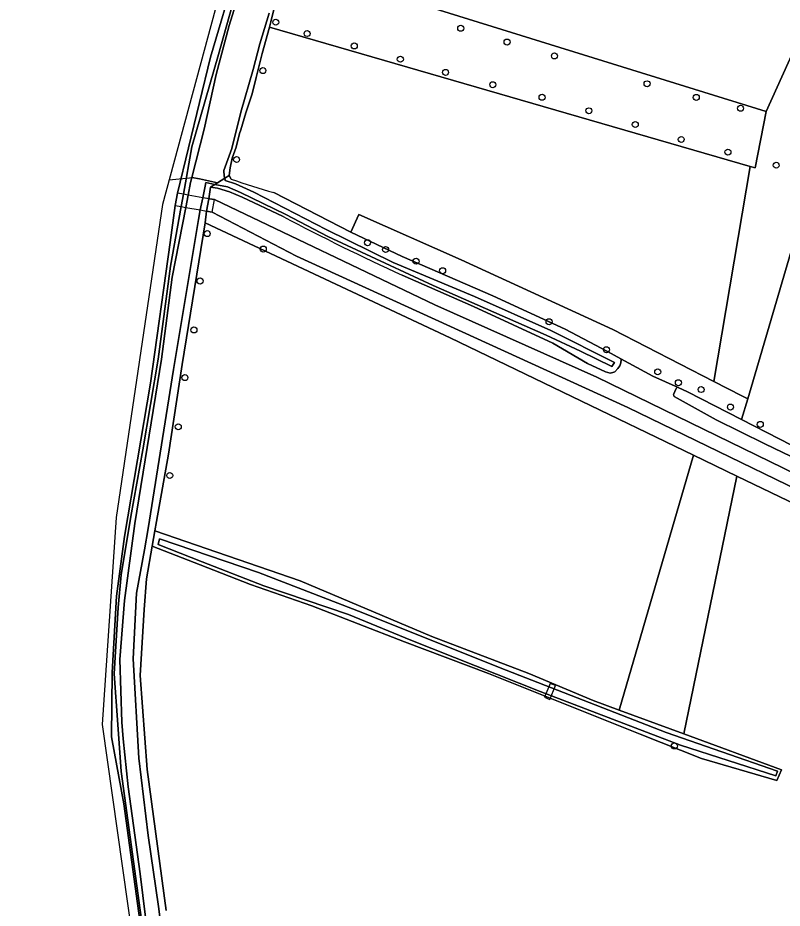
# Model space of a CAD drawing. Extents: x 159626 to 160723, y 388173 to 389416.
# Drawn here: x 159710 to 159834.4, y 388559.2 to 388704.1 of the extents above; entities that cross this region are included whole.
import ezdxf

# ---------------------------------------------------------------- set-up
doc = ezdxf.new("R2010")
doc.units = 0
for name, color, linetype in [('IMGEO_Boom', 7, 'Continuous'), ('IMGEO_Dek', 7, 'Continuous'), ('IMGEO_Duiker', 7, 'Continuous'), ('IMGEO_Grasland_agrarisch', 7, 'Continuous'), ('IMGEO_Grasland_overig', 7, 'Continuous'), ('IMGEO_Groenvoorziening', 7, 'Continuous'), ('IMGEO_Hek', 7, 'Continuous'), ('IMGEO_Loofbos', 7, 'Continuous'), ('IMGEO_Oever', 7, 'Continuous'), ('IMGEO_Rijbaan_lokaal_gesloten', 7, 'Continuous'), ('IMGEO_Rijbaan_lokaal_onverhard', 7, 'Continuous'), ('IMGEO_Struiken', 7, 'Continuous'), ('IMGEO_Voetpad_gesloten', 7, 'Continuous'), ('IMGEO_Waterloop', 7, 'Continuous')]:
    doc.layers.add(name, color=color, linetype=linetype)

msp = doc.modelspace()

# ---------------------------------------------------------------- linework, layer by layer
at = {"layer": 'IMGEO_Boom'}
for centre in [(159752.03, 388703.34), (159782.12, 388702.35), (159757.13, 388701.49), (159764.8, 388699.47), (159789.67, 388700.1), (159772.3, 388697.32), (159797.38, 388697.85), (159749.93, 388695.47), (159779.65, 388695.18), (159787.35, 388693.17), (159812.45, 388693.32), (159795.36, 388691.13), (159820.46, 388691.1), (159827.66, 388689.33), (159802.98, 388688.93), (159810.53, 388686.69), (159818, 388684.26), (159825.61, 388682.2), (159745.64, 388681), (159833.46, 388680.08), (159740.87, 388668.94), (159749.99, 388666.44), (159766.96, 388667.47), (159769.91, 388666.36), (159774.85, 388664.46), (159779.18, 388662.91), (159739.7, 388661.24), (159796.5, 388654.61), (159738.72, 388653.27), (159805.84, 388650.06), (159814.18, 388646.46), (159737.24, 388645.53), (159817.54, 388644.69), (159821.25, 388643.58), (159826.02, 388640.73), (159736.17, 388637.52), (159830.87, 388637.92), (159734.78, 388629.6), (159816.9, 388585.6)]:
    msp.add_circle(centre, 0.489, dxfattribs=at)
at = {"layer": 'IMGEO_Dek'}
for points in [[(159742.04, 388674.47), (159741.11, 388674.63), (159740.18, 388674.79), (159737.77, 388675.22), (159737, 388675.35), (159736.04, 388675.52), (159735.67, 388673.51), (159736.64, 388673.34), (159737.38, 388673.21), (159739.73, 388672.79), (159740.78, 388672.6), (159741.67, 388672.44)], [(159795.74, 388593.56), (159796.61, 388593.16), (159797.57, 388595.42), (159796.67, 388595.78)]]:
    msp.add_lwpolyline(points, close=True, dxfattribs=at)
at = {"layer": 'IMGEO_Duiker'}
msp.add_lwpolyline([(159738.55, 388678.04), (159734.68, 388677.62)], dxfattribs=at)
at = {"layer": 'IMGEO_Grasland_agrarisch'}
msp.add_lwpolyline([(159753.67, 388713.08), (159831.82, 388688.81), (159846.45, 388721.13)], dxfattribs=at)
msp.add_lwpolyline([(159820.02, 388632.9), (159780.39, 388651.99), (159740.54, 388670.68), (159736.81, 388647.65), (159734.59, 388633.05), (159732.6, 388622.14), (159732.34, 388620.6), (159755.98, 388612.49), (159777.44, 388603.41), (159793.2, 388597.39), (159803.69, 388592.98), (159807.89, 388591.44)], close=True, dxfattribs=at)
at = {"layer": 'IMGEO_Grasland_overig'}
for points in [[(159731.45, 388548.21), (159726.85, 388581.46), (159726.32, 388589.1), (159725.74, 388597.34), (159726.4, 388608.14), (159726.85, 388613.42), (159728.42, 388622.91), (159730.41, 388633.75), (159732.88, 388648.5), (159734.9, 388663.63), (159736.64, 388673.34), (159737, 388675.35), (159738.39, 388683.06), (159742.71, 388698.09), (159750.23, 388724.96), (159755.99, 388744.32), (159756.66, 388747.03), (159767.16, 388776.96), (159777.23, 388806.3), (159783.12, 388823.37), (159788.88, 388837.11), (159793.24, 388846.78), (159798.4, 388856.74)], [(159795.78, 388853.28), (159792.19, 388846.27), (159788.38, 388837.57), (159783.56, 388826.26), (159777.15, 388808.12), (159765.61, 388776.06), (159758.1, 388754.08), (159741.42, 388697.65), (159736.04, 388675.52), (159735.67, 388673.51), (159734.83, 388667.52), (159731.62, 388644.61), (159727.41, 388619.7), (159726.13, 388609.99), (159725.39, 388597.53), (159725.3, 388587.09), (159727.32, 388576.19), (159731.35, 388546.51)], [(159753.21, 388671.73), (159746.55, 388674.89), (159744.5, 388675.74), (159742.57, 388676.35), (159741.42, 388676.5), (159741.11, 388674.63), (159742.04, 388674.47), (159777.94, 388657.35), (159804.29, 388645.59), (159849.76, 388623.41)], [(159817.52, 388643.9), (159813.41, 388645.74), (159808.2, 388648.57), (159808.24, 388648.42), (159808.2, 388647.92), (159808.01, 388647.43), (159807.67, 388646.98), (159807.21, 388646.45), (159806.88, 388646.36), (159806.45, 388646.23), (159805.71, 388646.48), (159802.73, 388647.83), (159797.09, 388651.12), (159784.21, 388657.07), (159772.62, 388662.19)], [(159816.74, 388642.79), (159817.18, 388643.77)], [(159845.94, 388627.84), (159831.64, 388634.76), (159823.72, 388638.66), (159816.87, 388642.46)]]:
    msp.add_lwpolyline(points, dxfattribs=at)
for centre, radius, start, end in [((159924.04, 388994.75), 365.41, 242.1283, 245.519), ((159817.44, 388643.61), 0.3, 74.7103, 146.9698), ((159817.03, 388642.71), 0.298, 164.5741, 237.2214)]:
    msp.add_arc(centre, radius, start, end, dxfattribs=at)
at = {"layer": 'IMGEO_Groenvoorziening'}
for points in [[(159829.24, 388679.87), (159750.99, 388702.52), (159749.82, 388698.24), (159748.84, 388694.32), (159748.17, 388691.66), (159747.16, 388688.57), (159746.36, 388685.85), (159746.15, 388685.21), (159745.6, 388682.99), (159744.96, 388681.24), (159744.59, 388679.67), (159744.42, 388678.41), (159744.79, 388677.82)], [(159751.71, 388675.62), (159764.25, 388669.18), (159765.55, 388672.05), (159782.21, 388664.67), (159806.86, 388653.34), (159823.32, 388644.91), (159829.24, 388679.87)], [(159809.31, 388640.68), (159755.39, 388665.3), (159741.67, 388672.44), (159740.78, 388672.6), (159740.54, 388670.68), (159780.39, 388651.99), (159820.02, 388632.9), (159827.08, 388629.5), (159851.99, 388617.5), (159838.39, 388549.69), (159837.02, 388541.28), (159831.96, 388516.26), (159831.88, 388516.01), (159832.61, 388515.18)], [(159838.73, 388545.2), (159841.82, 388560.91), (159845.81, 388579.34), (159851.68, 388609.23), (159852.95, 388616.96), (159853.1, 388618.22), (159852.7, 388619.3), (159851.79, 388620.03), (159809.31, 388640.68)]]:
    msp.add_lwpolyline(points, dxfattribs=at)
msp.add_arc((159779.96, 388776.6), 104.86, 250.403, 254.3733, dxfattribs=at)
at = {"layer": 'IMGEO_Hek'}
for points in [[(159740.54, 388670.68), (159780.39, 388651.99), (159820.02, 388632.9)], [(159820.02, 388632.9), (159827.08, 388629.5)], [(159827.08, 388629.5), (159851.99, 388617.5), (159838.39, 388549.69), (159837.02, 388541.28), (159831.96, 388516.26)]]:
    msp.add_lwpolyline(points, dxfattribs=at)
at = {"layer": 'IMGEO_Loofbos'}
for points in [[(159851.34, 388718.8), (159828.83, 388642.09), (159827.83, 388638.7), (159852.44, 388626.09), (159851.95, 388624.94), (159845.94, 388627.84), (159845.51, 388626.87), (159849.45, 388625.08), (159853.05, 388623.91), (159854.63, 388628.36), (159859.08, 388648.38), (159865.56, 388672.44), (159875.98, 388708.39), (159868.93, 388710.43), (159868.49, 388709.96)], [(159753.67, 388713.08), (159752.82, 388709.86), (159751.23, 388703.38), (159750.99, 388702.52), (159829.24, 388679.87), (159830.04, 388679.64), (159831.82, 388688.81)], [(159782.21, 388664.67), (159765.55, 388672.05), (159764.25, 388669.18), (159772.62, 388665.2), (159787.34, 388658.83), (159799.14, 388653.39), (159806.02, 388649.76), (159808.2, 388648.57), (159813.41, 388645.74), (159817.52, 388643.9), (159819.03, 388643.22), (159827.83, 388638.7), (159828.83, 388642.09), (159827.87, 388642.58), (159823.32, 388644.91), (159806.86, 388653.34)], [(159827.08, 388629.5), (159820.02, 388632.9), (159807.89, 388591.44), (159818.46, 388587.57)]]:
    msp.add_lwpolyline(points, close=True, dxfattribs=at)
msp.add_lwpolyline([(159838.39, 388549.69), (159851.99, 388617.5), (159827.08, 388629.5), (159818.46, 388587.57), (159834.34, 388581.74), (159833.56, 388580), (159821.33, 388583.54), (159811.33, 388587.5), (159786.63, 388597.37), (159772.99, 388602.52), (159757.92, 388608.42), (159747.94, 388611.87), (159739.75, 388615.06), (159731.92, 388618.12), (159731.02, 388612.81), (159730.63, 388607.81), (159729.98, 388597.08), (159731.08, 388581.75), (159734.21, 388558.83)], dxfattribs=at)
at = {"layer": 'IMGEO_Oever'}
for points in [[(159798.4, 388856.74), (159793.24, 388846.78), (159788.88, 388837.11), (159783.12, 388823.37), (159777.23, 388806.3), (159767.16, 388776.96), (159756.66, 388747.03), (159755.99, 388744.32), (159750.23, 388724.96), (159742.71, 388698.09), (159738.39, 388683.06), (159737, 388675.35), (159736.64, 388673.34), (159734.9, 388663.63), (159732.88, 388648.5), (159730.41, 388633.75), (159728.42, 388622.91), (159726.85, 388613.42), (159726.4, 388608.14), (159725.74, 388597.34), (159726.32, 388589.1), (159726.85, 388581.46), (159731.45, 388548.21)], [(159732.07, 388547.63), (159729.98, 388564.82), (159727.99, 388578.98), (159727.17, 388586.78), (159726.96, 388589.47), (159726.63, 388599.67), (159727.43, 388609.24), (159729.07, 388621.8), (159733.45, 388648.55), (159735.16, 388661.87), (159737.38, 388673.21), (159737.77, 388675.22), (159738.17, 388677.25), (159738.39, 388678.09), (159740.39, 388685.92), (159742.33, 388694.84), (159744.42, 388702.8), (159754.55, 388735.23)], [(159750.98, 388704.78), (159749.45, 388699.83), (159748.35, 388695.67), (159746.33, 388688.72), (159745.78, 388686.46), (159745.48, 388685.24), (159744.88, 388682.8), (159743.58, 388679.24), (159743.62, 388678.31), (159743.72, 388677.97), (159744.42, 388678.41), (159744.59, 388679.67), (159744.96, 388681.24), (159745.6, 388682.99), (159746.15, 388685.21), (159746.36, 388685.85), (159747.16, 388688.57), (159748.17, 388691.66), (159748.84, 388694.32), (159749.82, 388698.24), (159750.99, 388702.52), (159751.23, 388703.38), (159752.82, 388709.86)], [(159744.79, 388677.82), (159744.42, 388678.41), (159743.72, 388677.97), (159743.82, 388677.59), (159745.48, 388677.04), (159748.46, 388675.7), (159760.21, 388669.62), (159771.14, 388664.25), (159784.39, 388658.72), (159796.77, 388653.17), (159807.16, 388648), (159806.72, 388647.33), (159801.64, 388649.84), (159796.01, 388652.43), (159777.64, 388660.53), (159770.66, 388663.75), (159760.51, 388668.48), (159753.68, 388672.03), (159746.27, 388675.65), (159744.16, 388676.54), (159742.14, 388676.96)], [(159734.21, 388558.83), (159731.08, 388581.75), (159729.98, 388597.08), (159730.63, 388607.81), (159731.02, 388612.81), (159731.92, 388618.12), (159732.34, 388620.6), (159732.6, 388622.14), (159734.59, 388633.05), (159736.81, 388647.65), (159740.54, 388670.68), (159740.78, 388672.6), (159741.11, 388674.63), (159741.42, 388676.5), (159742.14, 388676.96), (159740.66, 388677.28), (159740.56, 388676.68), (159740.18, 388674.79), (159739.73, 388672.79), (159739.47, 388671.22), (159735.37, 388646.82), (159731.24, 388620.97), (159730.66, 388617.49), (159729.39, 388610.48), (159728.8, 388599.78), (159729.74, 388583.64), (159731.24, 388571.04), (159732.93, 388559.49), (159733.15, 388557.81)], [(159742.14, 388676.96), (159741.42, 388676.5), (159742.57, 388676.35), (159744.5, 388675.74), (159746.55, 388674.89), (159753.21, 388671.73)], [(159772.62, 388662.19), (159784.21, 388657.07), (159797.09, 388651.12), (159802.73, 388647.83), (159805.71, 388646.48), (159806.45, 388646.23), (159806.88, 388646.36), (159807.21, 388646.45), (159807.67, 388646.98), (159808.01, 388647.43), (159808.2, 388647.92), (159808.24, 388648.42), (159808.2, 388648.57), (159806.02, 388649.76), (159799.14, 388653.39), (159787.34, 388658.83), (159772.62, 388665.2), (159764.25, 388669.18), (159751.71, 388675.62)]]:
    msp.add_lwpolyline(points, dxfattribs=at)
for points in [[(159732.34, 388620.6), (159731.92, 388618.12), (159739.75, 388615.06), (159747.94, 388611.87), (159757.92, 388608.42), (159772.99, 388602.52), (159786.63, 388597.37), (159811.33, 388587.5), (159821.33, 388583.54), (159833.56, 388580), (159834.34, 388581.74), (159818.46, 388587.57), (159807.89, 388591.44), (159803.69, 388592.98), (159793.2, 388597.39), (159777.44, 388603.41), (159755.98, 388612.49)], [(159732.88, 388618.39), (159733.13, 388619.31), (159749.23, 388613.81), (159766.19, 388607.24), (159788.57, 388598.33), (159815.55, 388587.81), (159833.67, 388581.5), (159833.39, 388580.72), (159817.88, 388585.73), (159795.08, 388594.46), (159774.02, 388602.82), (159763.85, 388606.99), (159750.11, 388611.67), (159740.07, 388615.55)]]:
    msp.add_lwpolyline(points, close=True, dxfattribs=at)
for centre, radius, start, end in [((159779.96, 388776.6), 104.86, 250.403, 254.3733), ((159924.04, 388994.75), 365.41, 242.1283, 245.519)]:
    msp.add_arc(centre, radius, start, end, dxfattribs=at)
at = {"layer": 'IMGEO_Rijbaan_lokaal_gesloten'}
msp.add_lwpolyline([(159795.74, 388593.56), (159796.61, 388593.16), (159797.57, 388595.42), (159796.67, 388595.78)], close=True, dxfattribs=at)
at = {"layer": 'IMGEO_Rijbaan_lokaal_onverhard'}
for points in [[(159928.87, 388964.54), (159951.42, 388976.62), (159960.75, 388981.08), (159964.61, 388981.95), (159963.47, 388983.59), (159952.51, 388979.13), (159907.22, 388952.05), (159835.7, 388900.18), (159811.86, 388879.74), (159798.61, 388858.92), (159780.45, 388823.71), (159743.44, 388710), (159733.6, 388673.66), (159726.07, 388622.77), (159723.8, 388589.08), (159732.88, 388524.72), (159741.59, 388501.25), (159741.96, 388488.76), (159710.93, 388443.71), (159710.05, 388437.2)], [(159731.35, 388546.51), (159727.32, 388576.19), (159725.3, 388587.09), (159725.39, 388597.53), (159726.13, 388609.99), (159727.41, 388619.7), (159731.62, 388644.61), (159734.83, 388667.52), (159735.67, 388673.51), (159736.04, 388675.52), (159741.42, 388697.65), (159758.1, 388754.08), (159765.61, 388776.06), (159777.15, 388808.12), (159783.56, 388826.26), (159788.38, 388837.57), (159792.19, 388846.27), (159795.78, 388853.28)], [(159849.76, 388623.41), (159804.29, 388645.59), (159777.94, 388657.35), (159742.04, 388674.47), (159741.11, 388674.63), (159740.78, 388672.6), (159741.67, 388672.44), (159755.39, 388665.3), (159809.31, 388640.68), (159851.79, 388620.03)]]:
    msp.add_lwpolyline(points, dxfattribs=at)
at = {"layer": 'IMGEO_Struiken'}
msp.add_lwpolyline([(159851.34, 388718.8), (159846.45, 388721.13), (159831.82, 388688.81), (159830.04, 388679.64), (159829.24, 388679.87), (159823.32, 388644.91), (159827.87, 388642.58), (159828.83, 388642.09)], close=True, dxfattribs=at)
at = {"layer": 'IMGEO_Voetpad_gesloten'}
msp.add_lwpolyline([(159742.04, 388674.47), (159740.18, 388674.79), (159737.77, 388675.22), (159737, 388675.35), (159736.04, 388675.52), (159735.67, 388673.51), (159736.64, 388673.34), (159737.38, 388673.21), (159739.73, 388672.79), (159740.78, 388672.6), (159741.67, 388672.44)], close=True, dxfattribs=at)
at = {"layer": 'IMGEO_Waterloop'}
for points in [[(159754.55, 388735.23), (159744.42, 388702.8), (159742.33, 388694.84), (159740.39, 388685.92), (159738.39, 388678.09), (159739.63, 388677.84), (159742.57, 388677.23), (159743.72, 388677.97), (159743.62, 388678.31), (159743.58, 388679.24), (159744.88, 388682.8), (159745.48, 388685.24), (159745.78, 388686.46), (159746.33, 388688.72), (159748.35, 388695.67), (159749.45, 388699.83), (159750.98, 388704.78)], [(159733.15, 388557.81), (159732.93, 388559.49), (159731.24, 388571.04), (159729.74, 388583.64), (159728.8, 388599.78), (159729.39, 388610.48), (159730.66, 388617.49), (159731.24, 388620.97), (159735.37, 388646.82), (159739.47, 388671.22), (159739.73, 388672.79), (159740.18, 388674.79), (159740.56, 388676.68), (159740.66, 388677.28), (159742.14, 388676.96), (159742.57, 388677.23), (159739.63, 388677.84), (159738.39, 388678.09), (159738.17, 388677.25), (159737.77, 388675.22), (159737.38, 388673.21), (159735.16, 388661.87), (159733.45, 388648.55), (159729.07, 388621.8), (159727.43, 388609.24), (159726.63, 388599.67), (159726.96, 388589.47), (159727.17, 388586.78), (159727.99, 388578.98), (159729.98, 388564.82), (159732.07, 388547.63)], [(159817.18, 388643.77), (159816.74, 388642.79)], [(159827.83, 388638.7), (159819.03, 388643.22), (159817.52, 388643.9)], [(159816.87, 388642.46), (159823.72, 388638.66), (159831.64, 388634.76), (159845.94, 388627.84), (159851.95, 388624.94), (159852.44, 388626.09), (159827.83, 388638.7)]]:
    msp.add_lwpolyline(points, dxfattribs=at)
for points in [[(159742.14, 388676.96), (159744.16, 388676.54), (159746.27, 388675.65), (159753.68, 388672.03), (159760.51, 388668.48), (159770.66, 388663.75), (159777.64, 388660.53), (159796.01, 388652.43), (159801.64, 388649.84), (159806.72, 388647.33), (159807.16, 388648), (159796.77, 388653.17), (159784.39, 388658.72), (159771.14, 388664.25), (159760.21, 388669.62), (159748.46, 388675.7), (159745.48, 388677.04), (159743.82, 388677.59), (159743.72, 388677.97), (159742.57, 388677.23)], [(159732.88, 388618.39), (159740.07, 388615.55), (159750.11, 388611.67), (159763.85, 388606.99), (159774.02, 388602.82), (159795.08, 388594.46), (159817.88, 388585.73), (159833.39, 388580.72), (159833.67, 388581.5), (159815.55, 388587.81), (159788.57, 388598.33), (159766.19, 388607.24), (159749.23, 388613.81), (159733.13, 388619.31)]]:
    msp.add_lwpolyline(points, close=True, dxfattribs=at)
for centre, radius, start, end in [((159817.44, 388643.61), 0.3, 74.7103, 146.9698), ((159817.03, 388642.71), 0.298, 164.5741, 237.2214)]:
    msp.add_arc(centre, radius, start, end, dxfattribs=at)

doc.saveas('drawing.dxf')
